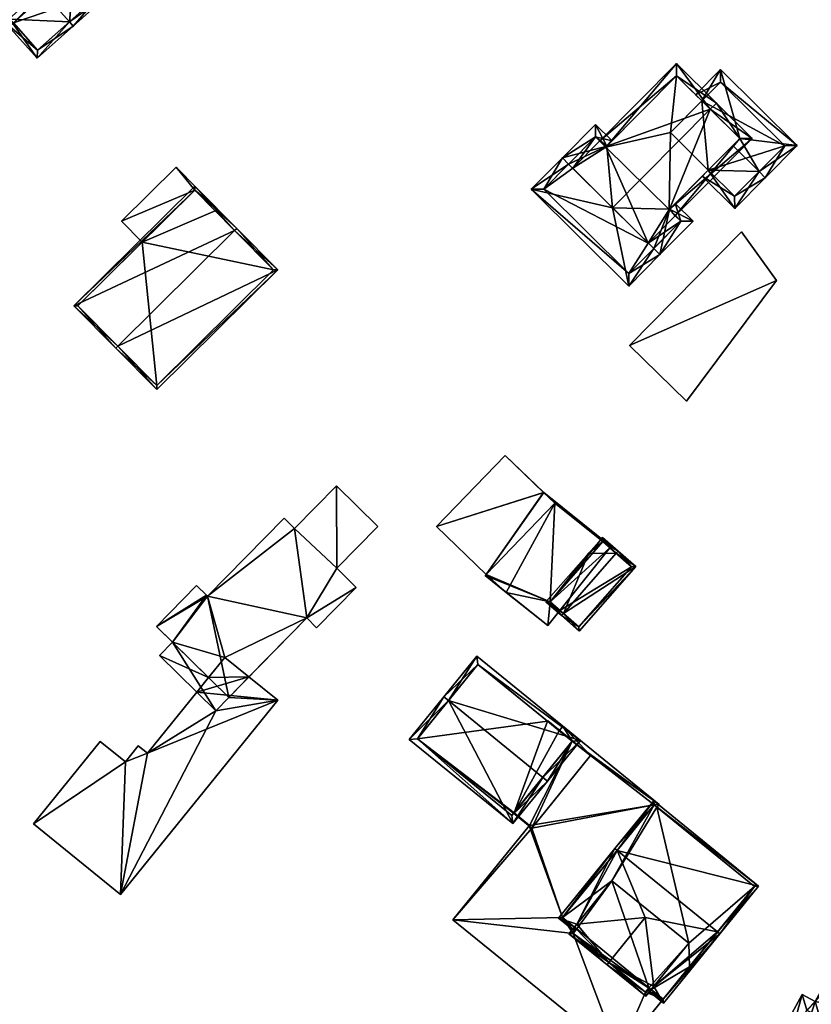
# Model space of a CAD drawing. Header units: inches. Extents: x 2685601 to 2690022, y 1235992 to 1239010.
# Tile 321 of 390: x 2689097 to 2689165, y 1238155 to 1238239. Entities that reach past the tile are written whole.
import ezdxf

# ---------------------------------------------------------------- set-up
doc = ezdxf.new("R2010")
doc.units = ezdxf.units.IN
doc.header["$MEASUREMENT"] = 0
doc.layers.add('Gebaeude Einzelhaus', color=10, linetype='Continuous')

msp = doc.modelspace()

# ---------------------------------------------------------------- meshes
at = {"layer": 'Gebaeude Einzelhaus'}
mesh = msp.add_polyface(dxfattribs=at)
corners = [(2689092.337, 1238247.613, 511.307), (2689092.003, 1238247.985, 510.567), (2689088.93, 1238245.236, 510.567), (2689092.323, 1238242.193, 517.278), (2689091.951, 1238241.86, 517.278), (2689092.642, 1238247.272, 511.985), (2689099.054, 1238248.215, 517.278), (2689096.057, 1238250.327, 511.985), (2689099.426, 1238248.548, 517.278), (2689096.445, 1238251.132, 511.48), (2689096.679, 1238251.618, 511.175), (2689096.153, 1238239.288, 511.158), (2689095.4, 1238238.004, 510.567), (2689096.457, 1238238.949, 510.567), (2689096.657, 1238244.19, 515.46), (2689101.708, 1238244.235, 511.136), (2689102.876, 1238244.691, 510.567), (2689102.001, 1238243.908, 510.567), (2689095.439, 1238238.71, 511.216), (2689096.124, 1238239.321, 511.215), (2689102.17, 1238244.73, 511.215), (2689101.668, 1238244.28, 511.215), (2689089.636, 1238245.198, 511.306), (2689096.124, 1238239.321, 511.158), (2689095.751, 1238238.988, 510.567), (2689098.493, 1238235.924, 510.567), (2689101.247, 1238239.059, 515.46), (2689101.581, 1238238.686, 515.46), (2689104.781, 1238241.549, 510.567), (2689102.04, 1238244.613, 510.567), (2689101.668, 1238244.28, 511.136), (2689098.531, 1238236.63, 511.157), (2689104.075, 1238241.588, 511.137), (2689101.668, 1238244.28, 502.765), (2689102.001, 1238243.908, 502.764), (2689102.17, 1238244.73, 502.765), (2689099.303, 1238247.936, 502.765), (2689099.303, 1238247.936, 511.48), (2689092.337, 1238247.613, 502.765), (2689089.636, 1238245.198, 502.765), (2689095.439, 1238238.71, 502.764), (2689096.124, 1238239.321, 502.764), (2689096.457, 1238238.949, 502.764), (2689095.273, 1238244.331, 502.765), (2689098.531, 1238236.63, 502.764), (2689104.075, 1238241.588, 502.764)]
mesh.append_faces([[corners[k] for k in face] for face in [(29, 15, 30), (29, 32, 15), (32, 27, 26), (29, 28, 32), (32, 28, 27), (25, 31, 27), (27, 31, 26), (25, 24, 31), (31, 24, 11), (11, 24, 23), (26, 15, 14), (15, 29, 30), (27, 28, 26), (26, 28, 15), (15, 28, 29), (11, 26, 14), (11, 25, 26), (26, 25, 27), (11, 24, 25), (11, 23, 24), (22, 1, 0), (22, 2, 1), (22, 4, 2), (22, 3, 4), (8, 9, 10), (8, 6, 9), (20, 15, 21), (20, 17, 15), (20, 16, 17), (20, 8, 16), (20, 6, 8), (4, 18, 12), (12, 18, 13), (13, 18, 11), (11, 18, 19), (4, 3, 18), (6, 15, 8), (8, 15, 16), (16, 15, 17), (3, 14, 6), (6, 14, 15), (4, 11, 3), (3, 11, 14), (4, 12, 11), (11, 12, 13), (7, 8, 9), (9, 8, 10), (5, 6, 7), (7, 6, 8), (5, 3, 6), (0, 2, 5), (5, 2, 3), (3, 2, 4), (0, 1, 2)]], dxfattribs={"color": 13})
mesh.append_faces([[corners[k] for k in face] for face in [(42, 45, 44), (42, 34, 45), (32, 17, 15), (32, 45, 17), (17, 45, 34), (32, 44, 45), (26, 31, 32), (32, 31, 44), (11, 13, 31), (31, 13, 44), (44, 13, 42), (41, 33, 42), (42, 33, 34), (33, 36, 35), (38, 43, 39), (39, 43, 40), (40, 43, 41), (41, 43, 33), (33, 43, 36), (23, 11, 19), (23, 13, 11), (23, 41, 13), (13, 41, 42), (18, 23, 19), (18, 40, 23), (23, 40, 41), (18, 39, 40), (3, 22, 18), (18, 22, 39), (39, 22, 38), (38, 22, 0), (6, 37, 9), (6, 20, 37), (37, 20, 36), (36, 20, 35), (30, 20, 21), (30, 35, 20), (30, 33, 35), (15, 30, 21), (15, 17, 30), (30, 17, 33), (33, 17, 34)]], dxfattribs={"color": 41})
mesh = msp.add_polyface(dxfattribs=at)
corners = [(2689147.306, 1238228.401, 514.238), (2689153.266, 1238235.478, 513.868), (2689146.689, 1238228.844, 513.868), (2689156.155, 1238231.558, 516.244), (2689156.683, 1238232.091, 516.244), (2689147.221, 1238228.315, 514.238), (2689147.793, 1238223.123, 516.244), (2689152.664, 1238222.986, 514.282), (2689153.164, 1238222.425, 513.868), (2689152.631, 1238222.953, 514.282), (2689159.741, 1238229.059, 513.868), (2689158.68, 1238229.054, 514.282), (2689153.271, 1238234.418, 514.238), (2689146.334, 1238230.251, 513.868), (2689147.749, 1238228.848, 513.868), (2689143.493, 1238227.385, 516.244), (2689144.025, 1238226.857, 516.244), (2689151.32, 1238219.626, 516.244), (2689154.694, 1238221.964, 513.868), (2689153.159, 1238223.486, 513.868), (2689151.853, 1238219.098, 516.244), (2689140.825, 1238224.695, 513.868), (2689149.186, 1238216.408, 513.868), (2689153.634, 1238221.959, 514.31), (2689152.631, 1238222.953, 514.31), (2689146.339, 1238229.191, 514.309), (2689147.221, 1238228.315, 514.31), (2689141.886, 1238224.7, 514.339), (2689149.181, 1238217.469, 514.338), (2689153.164, 1238222.425, 505.414), (2689152.631, 1238222.953, 505.414), (2689155.992, 1238226.343, 511.661), (2689155.992, 1238226.343, 505.414), (2689158.082, 1238228.451, 513.448), (2689158.68, 1238229.054, 512.958), (2689155.434, 1238232.273, 512.958), (2689153.271, 1238234.418, 505.414), (2689155.434, 1238232.273, 505.414), (2689147.221, 1238228.315, 505.414), (2689146.689, 1238228.844, 505.414), (2689150.851, 1238220.091, 505.414), (2689152.746, 1238229.561, 505.414), (2689144.375, 1238226.51, 505.414), (2689146.339, 1238229.191, 505.414), (2689141.886, 1238224.7, 505.414), (2689149.181, 1238217.469, 505.414), (2689153.634, 1238221.959, 505.414)]
mesh.append_faces([[corners[k] for k in face] for face in [(21, 28, 22), (22, 28, 20), (20, 28, 17), (15, 27, 21), (21, 27, 28), (15, 16, 27), (13, 25, 15), (15, 25, 16), (25, 0, 26), (13, 14, 25), (25, 14, 0), (20, 23, 18), (18, 23, 19), (19, 23, 7), (7, 23, 24), (20, 17, 23), (6, 22, 17), (17, 22, 20), (15, 21, 16), (16, 21, 6), (6, 21, 22), (20, 7, 17), (20, 18, 7), (7, 18, 19), (6, 17, 7), (6, 0, 16), (16, 0, 15), (15, 0, 13), (13, 0, 14), (2, 0, 5), (2, 12, 0), (12, 4, 3), (2, 1, 12), (12, 1, 4), (10, 11, 4), (4, 11, 3), (10, 8, 11), (11, 8, 7), (7, 8, 9), (3, 10, 4), (3, 7, 10), (10, 7, 8), (8, 7, 9), (3, 6, 7), (3, 0, 6), (0, 2, 5), (4, 1, 3), (3, 1, 0), (0, 1, 2)]], dxfattribs={"color": 13})
mesh.append_faces([[corners[k] for k in face] for face in [(44, 40, 45), (45, 40, 46), (46, 40, 29), (39, 42, 43), (43, 42, 44), (44, 42, 40), (24, 9, 7), (23, 8, 24), (24, 8, 9), (23, 46, 8), (8, 46, 29), (23, 45, 46), (17, 28, 23), (23, 28, 45), (28, 44, 45), (28, 27, 44), (16, 25, 27), (27, 25, 44), (44, 25, 43), (26, 2, 25), (25, 2, 43), (43, 2, 39), (26, 5, 2), (0, 5, 26), (41, 36, 37), (41, 38, 36), (38, 42, 39), (38, 40, 42), (32, 30, 41), (41, 30, 38), (38, 30, 40), (40, 30, 29), (5, 38, 2), (2, 38, 39), (0, 38, 5), (12, 36, 0), (0, 36, 38), (36, 35, 37), (35, 11, 34), (35, 3, 11), (36, 12, 35), (35, 12, 3), (7, 33, 11), (11, 33, 34), (7, 31, 33), (7, 30, 31), (31, 30, 32), (7, 9, 30), (8, 30, 9), (8, 29, 30)]], dxfattribs={"color": 41})
mesh = msp.add_polyface(dxfattribs=at)
corners = [(2689155.992, 1238226.343, 511.661), (2689155.464, 1238225.81, 511.211), (2689158.253, 1238223.045, 511.21), (2689160.339, 1238226.214, 513.448), (2689160.871, 1238225.686, 513.448), (2689158.082, 1238228.451, 513.448), (2689158.68, 1238229.054, 512.958), (2689163.599, 1238228.439, 511.211), (2689157.031, 1238234.949, 511.211), (2689155.434, 1238232.273, 512.958), (2689154.902, 1238232.801, 512.958), (2689162.539, 1238228.434, 511.643), (2689157.036, 1238233.889, 511.643), (2689158.248, 1238224.106, 511.661), (2689158.248, 1238224.106, 505.414), (2689162.539, 1238228.434, 505.414), (2689157.036, 1238233.889, 505.414), (2689155.434, 1238232.273, 505.414), (2689155.992, 1238226.343, 505.414), (2689152.746, 1238229.561, 505.414)]
mesh.append_faces([[corners[k] for k in face] for face in [(0, 13, 1), (1, 13, 2), (2, 13, 4), (4, 13, 3), (7, 12, 8), (8, 12, 10), (10, 12, 9), (4, 11, 7), (7, 11, 12), (4, 3, 11), (3, 6, 5), (6, 8, 9), (9, 8, 10), (4, 7, 3), (3, 7, 6), (6, 7, 8), (0, 3, 5), (0, 2, 3), (3, 2, 4), (0, 1, 2)]], dxfattribs={"color": 13})
mesh.append_faces([[corners[k] for k in face] for face in [(15, 17, 16), (15, 18, 17), (17, 18, 19), (15, 14, 18), (14, 13, 18), (18, 13, 0), (16, 17, 12), (12, 17, 9), (12, 11, 16), (16, 11, 15), (11, 14, 15), (11, 13, 14), (11, 3, 13)]], dxfattribs={"color": 41})
mesh = msp.add_polyface(dxfattribs=at)
corners = [(2689111.988, 1238224.615, 509.772), (2689110.394, 1238226.583, 509.772), (2689105.721, 1238221.959, 509.772), (2689113.916, 1238223.023, 509.772), (2689107.494, 1238220.167, 509.772), (2689113.738, 1238222.847, 509.772), (2689110.394, 1238226.583, 501.807), (2689113.916, 1238223.023, 501.807), (2689105.721, 1238221.959, 501.807), (2689107.494, 1238220.167, 501.807), (2689113.738, 1238222.847, 501.807), (2689111.988, 1238224.615, 501.807)]
mesh.append_faces([[corners[k] for k in face] for face in [(3, 0, 5), (0, 2, 4), (3, 1, 0), (0, 1, 2)]], dxfattribs={"color": 13})
mesh.append_faces([[corners[k] for k in face] for face in [(6, 11, 8), (8, 11, 9), (6, 7, 11), (11, 7, 10), (7, 3, 10), (10, 3, 5), (4, 2, 9), (9, 2, 8), (2, 1, 8), (8, 1, 6), (1, 3, 6), (6, 3, 7)]], dxfattribs={"color": 41})
mesh = msp.add_polyface(dxfattribs=at)
corners = [(2689115.405, 1238221.162, 515.784), (2689119.096, 1238217.786, 512.148), (2689115.583, 1238221.338, 515.784), (2689105.4, 1238211.263, 515.784), (2689108.735, 1238207.535, 512.148), (2689105.221, 1238211.086, 515.784), (2689111.99, 1238224.969, 512.148), (2689101.63, 1238214.718, 512.148), (2689108.738, 1238207.889, 512.33), (2689101.984, 1238214.715, 512.327), (2689118.743, 1238217.789, 512.33), (2689111.988, 1238224.615, 512.326), (2689113.738, 1238222.847, 509.772), (2689118.743, 1238217.789, 501.807), (2689113.738, 1238222.847, 501.807), (2689111.988, 1238224.615, 509.772), (2689107.494, 1238220.167, 509.772), (2689101.984, 1238214.715, 501.807), (2689107.494, 1238220.167, 501.807), (2689108.738, 1238207.889, 501.806), (2689111.988, 1238224.615, 501.807)]
mesh.append_faces([[corners[k] for k in face] for face in [(11, 9, 7), (6, 11, 7), (0, 11, 2), (10, 0, 2), (2, 11, 6), (1, 8, 10), (1, 10, 2), (4, 8, 1), (3, 8, 5), (9, 3, 5), (7, 9, 5), (5, 8, 4), (0, 7, 3), (3, 7, 5), (2, 6, 0), (0, 6, 7), (4, 3, 5), (4, 1, 3), (3, 1, 0), (0, 1, 2)]], dxfattribs={"color": 13})
mesh.append_faces([[corners[k] for k in face] for face in [(13, 18, 14), (14, 18, 20), (13, 19, 18), (18, 19, 17), (10, 8, 13), (13, 8, 19), (3, 9, 8), (8, 9, 19), (19, 9, 17), (17, 16, 18), (16, 11, 15), (17, 9, 16), (16, 9, 11), (11, 12, 15), (12, 13, 14), (12, 10, 13), (11, 0, 12), (12, 0, 10)]], dxfattribs={"color": 41})
mesh = msp.add_polyface(dxfattribs=at)
corners = [(2689149.253, 1238211.314, 511.071), (2689161.846, 1238216.875, 511.071), (2689158.843, 1238221.064, 511.072), (2689154.115, 1238206.533, 511.071), (2689158.843, 1238221.064, 505.154), (2689161.846, 1238216.875, 505.154), (2689149.253, 1238211.314, 505.154), (2689154.115, 1238206.533, 505.154)]
mesh.append_faces([[corners[k] for k in face] for face in [(3, 1, 0), (0, 1, 2)]], dxfattribs={"color": 13})
mesh.append_faces([[corners[k] for k in face] for face in [(4, 5, 6), (6, 5, 7), (1, 3, 5), (5, 3, 7), (3, 0, 7), (7, 0, 6), (0, 2, 6), (6, 2, 4), (2, 1, 4), (4, 1, 5)]], dxfattribs={"color": 41})
mesh = msp.add_polyface(dxfattribs=at)
corners = [(2689141.886, 1238198.708, 509.537), (2689132.695, 1238195.788, 509.537), (2689136.958, 1238191.68, 509.537), (2689138.58, 1238201.894, 509.537), (2689142.841, 1238197.788, 509.537), (2689136.921, 1238191.641, 509.428), (2689138.686, 1238190.158, 509.427), (2689136.958, 1238191.68, 509.429), (2689136.884, 1238191.603, 509.427), (2689142.433, 1238189.356, 509.449), (2689142.231, 1238187.315, 509.427), (2689143.275, 1238188.617, 509.448), (2689146.847, 1238194.731, 509.537), (2689146.954, 1238194.51, 509.536), (2689142.841, 1238197.788, 509.535), (2689147.656, 1238194.083, 509.537), (2689147.567, 1238193.972, 509.535), (2689132.695, 1238195.788, 503.405), (2689138.58, 1238201.894, 503.405), (2689136.958, 1238191.68, 503.405), (2689141.885, 1238198.709, 503.405), (2689142.841, 1238197.788, 503.405), (2689147.656, 1238194.083, 503.405), (2689136.921, 1238191.641, 503.405), (2689136.884, 1238191.603, 503.405), (2689142.231, 1238187.315, 503.405), (2689143.275, 1238188.617, 503.405), (2689147.567, 1238193.972, 503.405), (2689146.954, 1238194.51, 503.405), (2689142.433, 1238189.356, 503.405)]
mesh.append_faces([[corners[k] for k in face] for face in [(6, 14, 7), (14, 12, 0), (12, 13, 15), (15, 13, 16), (6, 9, 14), (14, 9, 12), (12, 9, 13), (6, 10, 9), (9, 10, 11), (8, 6, 5), (5, 6, 7), (0, 2, 4), (3, 1, 0), (0, 1, 2)]], dxfattribs={"color": 13})
mesh.append_faces([[corners[k] for k in face] for face in [(19, 29, 23), (23, 29, 24), (24, 29, 25), (25, 29, 26), (28, 22, 27), (19, 21, 29), (29, 21, 28), (28, 21, 22), (22, 21, 20), (22, 16, 27), (22, 15, 16), (11, 10, 26), (26, 10, 25), (6, 25, 10), (6, 24, 25), (6, 8, 24), (8, 23, 24), (8, 5, 23), (5, 19, 23), (5, 7, 19), (22, 12, 15), (22, 20, 12), (12, 20, 0), (17, 20, 19), (19, 20, 21), (17, 18, 20), (18, 3, 20), (0, 20, 3), (0, 4, 14), (4, 2, 14), (14, 2, 7), (1, 7, 2), (1, 17, 7), (7, 17, 19), (1, 3, 17), (17, 3, 18)]], dxfattribs={"color": 41})
mesh = msp.add_polyface(dxfattribs=at)
corners = [(2689107.933, 1238176.38, 505.846), (2689107.155, 1238177.01, 505.846), (2689106.048, 1238175.641, 505.846), (2689098.161, 1238170.313, 505.846), (2689103.885, 1238177.39, 505.846), (2689105.63, 1238164.273, 505.846), (2689113.785, 1238180.018, 505.846), (2689119.095, 1238180.921, 505.846), (2689114.897, 1238181.151, 505.846), (2689116.629, 1238182.915, 505.846), (2689112.162, 1238181.61, 505.846), (2689121.583, 1238187.965, 512.138), (2689122.436, 1238187.128, 512.138), (2689125.831, 1238190.588, 512.138), (2689124.163, 1238192.226, 512.138), (2689124.133, 1238199.296, 512.138), (2689127.683, 1238195.814, 512.138), (2689120.544, 1238195.638, 512.138), (2689113.083, 1238189.836, 512.138), (2689119.643, 1238196.523, 512.138), (2689108.7, 1238187.229, 512.138), (2689113.002, 1238189.915, 512.138), (2689114.898, 1238181.15, 512.138), (2689112.153, 1238190.749, 512.138), (2689113.785, 1238180.018, 511.858), (2689110.072, 1238185.884, 511.858), (2689108.96, 1238184.75, 511.858), (2689114.897, 1238181.151, 511.858), (2689107.155, 1238177.01, 495.288), (2689107.933, 1238176.38, 495.288), (2689106.048, 1238175.641, 495.288), (2689103.885, 1238177.39, 495.288), (2689098.161, 1238170.313, 495.288), (2689105.63, 1238164.273, 495.288), (2689119.095, 1238180.921, 495.288), (2689116.629, 1238182.915, 495.288), (2689112.162, 1238181.61, 495.288), (2689113.164, 1238182.85, 495.288), (2689114.566, 1238184.584, 495.288), (2689120.544, 1238195.638, 495.288), (2689124.133, 1238199.296, 495.288), (2689119.643, 1238196.523, 495.288), (2689113.083, 1238189.836, 495.288), (2689113.002, 1238189.915, 495.288), (2689112.153, 1238190.749, 495.288), (2689108.7, 1238187.229, 495.288), (2689110.072, 1238185.884, 495.288), (2689121.583, 1238187.965, 495.288), (2689122.436, 1238187.128, 495.288), (2689125.831, 1238190.588, 495.288), (2689124.163, 1238192.226, 495.288), (2689127.683, 1238195.814, 495.288), (2689108.96, 1238184.75, 495.288)]
mesh.append_faces([[corners[k] for k in face] for face in [(27, 25, 24), (24, 25, 26), (20, 21, 23), (11, 18, 22), (22, 18, 20), (20, 18, 21), (11, 17, 18), (18, 17, 19), (11, 14, 17), (17, 14, 15), (15, 14, 16), (11, 13, 14), (11, 12, 13), (0, 6, 10), (6, 7, 8), (8, 7, 9), (0, 5, 6), (6, 5, 7), (0, 2, 5), (5, 2, 3), (3, 2, 4), (0, 1, 2)]], dxfattribs={"color": 13})
mesh.append_faces([[corners[k] for k in face] for face in [(46, 37, 52), (52, 37, 36), (52, 25, 46), (52, 26, 25), (24, 8, 27), (24, 6, 8), (24, 10, 6), (10, 52, 36), (24, 26, 10), (10, 26, 52), (50, 40, 51), (50, 39, 40), (39, 42, 41), (43, 45, 44), (42, 46, 43), (43, 46, 45), (42, 38, 46), (46, 38, 37), (48, 47, 49), (49, 47, 50), (50, 47, 39), (39, 47, 42), (42, 47, 38), (38, 47, 35), (15, 16, 40), (40, 16, 51), (16, 14, 51), (51, 14, 50), (14, 13, 50), (50, 13, 49), (13, 12, 49), (49, 12, 48), (12, 11, 48), (48, 11, 47), (27, 11, 22), (8, 9, 27), (27, 9, 11), (11, 9, 47), (47, 9, 35), (22, 25, 27), (25, 45, 46), (22, 20, 25), (25, 20, 45), (20, 23, 45), (45, 23, 44), (23, 21, 44), (44, 21, 43), (21, 18, 43), (43, 18, 42), (18, 19, 42), (42, 19, 41), (19, 17, 41), (41, 17, 39), (17, 15, 39), (39, 15, 40), (35, 37, 38), (34, 36, 35), (35, 36, 37), (33, 29, 34), (34, 29, 36), (32, 30, 33), (33, 30, 29), (29, 30, 28), (32, 31, 30), (29, 10, 36), (29, 0, 10), (9, 7, 35), (35, 7, 34), (7, 5, 34), (34, 5, 33), (5, 3, 33), (33, 3, 32), (3, 4, 32), (32, 4, 31), (4, 2, 31), (31, 2, 30), (2, 1, 30), (30, 1, 28), (1, 0, 28), (28, 0, 29)]], dxfattribs={"color": 41})
mesh = msp.add_polyface(dxfattribs=at)
corners = [(2689146.847, 1238194.731, 509.537), (2689146.931, 1238194.863, 509.516), (2689146.829, 1238194.746, 509.516), (2689148.258, 1238193.699, 511.054), (2689148.093, 1238193.511, 511.054), (2689145.736, 1238193.5, 509.516), (2689143.571, 1238188.358, 511.054), (2689142.08, 1238189.334, 509.516), (2689143.406, 1238188.17, 511.054), (2689149.773, 1238192.37, 509.516), (2689144.921, 1238186.84, 509.516), (2689146.954, 1238194.51, 509.734), (2689142.433, 1238189.356, 509.735), (2689144.899, 1238187.193, 509.706), (2689149.42, 1238192.348, 509.708), (2689147.567, 1238193.972, 509.535), (2689149.42, 1238192.348, 503.405), (2689147.567, 1238193.972, 503.405), (2689146.954, 1238194.51, 509.536), (2689142.433, 1238189.356, 509.449), (2689143.275, 1238188.617, 509.448), (2689144.899, 1238187.193, 503.405), (2689143.275, 1238188.617, 503.405), (2689142.433, 1238189.356, 503.405), (2689146.954, 1238194.51, 503.405)]
mesh.append_faces([[corners[k] for k in face] for face in [(9, 14, 3), (3, 14, 4), (9, 13, 14), (13, 8, 6), (9, 10, 13), (13, 10, 8), (5, 12, 7), (7, 12, 8), (8, 12, 6), (5, 11, 12), (11, 3, 4), (11, 1, 3), (5, 0, 11), (11, 0, 1), (1, 0, 2), (10, 6, 8), (10, 9, 6), (6, 9, 4), (4, 9, 3), (6, 7, 8), (4, 5, 6), (6, 5, 7), (3, 0, 4), (4, 0, 5), (3, 1, 0), (0, 1, 2)]], dxfattribs={"color": 13})
mesh.append_faces([[corners[k] for k in face] for face in [(17, 23, 24), (17, 22, 23), (17, 16, 22), (22, 16, 21), (14, 13, 16), (16, 13, 21), (21, 20, 22), (20, 12, 19), (20, 6, 12), (21, 13, 20), (20, 13, 6), (12, 18, 19), (12, 11, 18), (11, 15, 18), (15, 16, 17), (15, 14, 16), (11, 4, 15), (15, 4, 14)]], dxfattribs={"color": 41})
mesh = msp.add_polyface(dxfattribs=at)
corners = [(2689141.814, 1238174.304, 516.909), (2689139.235, 1238170.338, 512.016), (2689142.201, 1238173.989, 516.91), (2689133.72, 1238180.879, 516.91), (2689130.365, 1238177.543, 512.016), (2689133.331, 1238181.195, 516.91), (2689145.031, 1238177.473, 512.016), (2689136.161, 1238184.678, 512.016), (2689139.163, 1238171.041, 512.536), (2689131.069, 1238177.615, 512.536), (2689144.328, 1238177.4, 512.561), (2689136.234, 1238183.974, 512.562), (2689139.314, 1238171.226, 511.596), (2689139.163, 1238171.041, 500.65), (2689139.314, 1238171.226, 500.65), (2689144.328, 1238177.4, 511.596), (2689142.205, 1238179.124, 511.596), (2689136.234, 1238183.974, 500.651), (2689142.205, 1238179.124, 500.651), (2689131.069, 1238177.615, 500.651), (2689139.349, 1238171.27, 500.65), (2689143.216, 1238178.303, 500.651), (2689144.328, 1238177.4, 500.651)]
mesh.append_faces([[corners[k] for k in face] for face in [(3, 9, 5), (11, 3, 5), (5, 9, 4), (7, 11, 5), (10, 11, 6), (6, 11, 7), (2, 8, 0), (0, 10, 2), (2, 10, 6), (9, 8, 1), (4, 9, 1), (1, 8, 2), (3, 7, 5), (2, 6, 0), (0, 6, 3), (3, 6, 7), (4, 3, 5), (4, 1, 3), (3, 1, 0), (0, 1, 2)]], dxfattribs={"color": 13})
mesh.append_faces([[corners[k] for k in face] for face in [(20, 21, 22), (20, 18, 21), (14, 19, 20), (20, 19, 18), (18, 19, 17), (14, 13, 19), (8, 9, 13), (13, 9, 19), (9, 17, 19), (3, 11, 9), (9, 11, 17), (17, 16, 18), (16, 10, 15), (17, 11, 16), (16, 11, 10), (10, 12, 15), (12, 13, 14), (12, 8, 13), (10, 0, 12), (12, 0, 8)]], dxfattribs={"color": 41})
mesh = msp.add_polyface(dxfattribs=at)
corners = [(2689148.288, 1238150.575, 505.932), (2689150.599, 1238155.901, 505.932), (2689144.406, 1238160.933, 505.932), (2689152.114, 1238155.303, 505.932), (2689151.102, 1238156.125, 505.932), (2689150.908, 1238156.283, 505.932), (2689144.521, 1238161.47, 505.932), (2689144.715, 1238161.313, 505.932), (2689143.513, 1238162.289, 505.932), (2689134.1, 1238162.101, 505.932), (2689140.869, 1238169.963, 505.932), (2689151.355, 1238171.943, 505.932), (2689151.778, 1238171.991, 505.932), (2689151.586, 1238171.755, 505.932), (2689145.906, 1238176.165, 505.932), (2689143.531, 1238178.691, 505.932), (2689143.24, 1238178.332, 505.932), (2689140.639, 1238170.15, 505.932), (2689154.376, 1238158.069, 505.932), (2689154.367, 1238158.076, 505.932), (2689144.328, 1238177.4, 511.596), (2689140.869, 1238169.963, 511.596), (2689145.906, 1238176.165, 511.596), (2689139.314, 1238171.226, 511.596), (2689142.229, 1238179.153, 511.596), (2689142.205, 1238179.124, 511.596), (2689148.288, 1238150.575, 500.65), (2689134.1, 1238162.101, 500.65), (2689154.376, 1238158.069, 500.65), (2689154.367, 1238158.076, 500.65), (2689151.586, 1238171.755, 500.65), (2689151.778, 1238171.991, 500.65), (2689143.531, 1238178.691, 500.651), (2689143.24, 1238178.332, 500.651), (2689140.639, 1238170.15, 500.65), (2689144.328, 1238177.4, 500.651), (2689151.355, 1238171.943, 500.65), (2689140.674, 1238170.193, 500.65), (2689143.513, 1238162.289, 500.65), (2689144.406, 1238160.933, 500.65), (2689144.521, 1238161.47, 500.65), (2689144.715, 1238161.313, 500.65), (2689150.599, 1238155.901, 500.65), (2689151.102, 1238156.125, 500.65), (2689150.908, 1238156.283, 500.65), (2689152.114, 1238155.303, 500.65), (2689139.349, 1238171.27, 500.65), (2689143.216, 1238178.303, 500.651), (2689142.229, 1238179.153, 500.651), (2689142.205, 1238179.124, 500.651), (2689139.314, 1238171.226, 500.65)]
mesh.append_faces([[corners[k] for k in face] for face in [(20, 24, 25), (20, 22, 24), (23, 21, 20), (20, 21, 22), (3, 18, 19), (3, 0, 18), (9, 10, 17), (14, 15, 16), (14, 12, 15), (10, 11, 14), (14, 11, 12), (12, 11, 13), (9, 8, 10), (10, 8, 11), (0, 2, 9), (9, 2, 8), (8, 2, 6), (6, 2, 7), (5, 1, 4), (4, 1, 3), (3, 1, 0), (0, 1, 2)]], dxfattribs={"color": 13})
mesh.append_faces([[corners[k] for k in face] for face in [(46, 37, 50), (50, 37, 34), (33, 47, 48), (48, 47, 49), (48, 16, 33), (16, 22, 14), (48, 24, 16), (16, 24, 22), (22, 21, 14), (14, 21, 10), (21, 17, 10), (17, 50, 34), (21, 23, 17), (17, 23, 50), (24, 48, 25), (25, 48, 49), (33, 35, 47), (35, 37, 46), (26, 45, 28), (28, 45, 29), (26, 42, 45), (45, 42, 43), (43, 42, 44), (27, 39, 26), (26, 39, 42), (39, 40, 41), (37, 38, 34), (34, 38, 27), (27, 38, 39), (39, 38, 40), (35, 36, 37), (37, 36, 38), (35, 31, 36), (36, 31, 30), (33, 32, 35), (35, 32, 31), (27, 17, 34), (27, 9, 17), (32, 33, 15), (15, 33, 16), (15, 12, 32), (32, 12, 31), (31, 12, 30), (30, 12, 13), (19, 18, 29), (29, 18, 28), (18, 0, 28), (28, 0, 26), (0, 9, 26), (26, 9, 27)]], dxfattribs={"color": 41})
mesh = msp.add_polyface(dxfattribs=at)
corners = [(2689144.055, 1238160.896, 509.64), (2689147.313, 1238158.25, 512.575), (2689147.47, 1238158.443, 512.575), (2689144.735, 1238161.733, 509.64), (2689150.594, 1238162.289, 512.575), (2689144.521, 1238161.47, 509.64), (2689150.635, 1238155.55, 509.639), (2689151.102, 1238156.125, 509.639), (2689151.315, 1238156.387, 509.639), (2689144.406, 1238160.933, 509.813), (2689150.599, 1238155.901, 509.81), (2689150.908, 1238156.283, 509.811), (2689144.715, 1238161.313, 509.814), (2689148.187, 1238168.043, 514.673), (2689160.306, 1238164.993, 509.64), (2689151.319, 1238172.294, 509.64), (2689156.788, 1238161.056, 514.673), (2689156.981, 1238160.899, 514.673), (2689147.994, 1238168.2, 514.673), (2689144.521, 1238161.47, 509.399), (2689143.161, 1238162.253, 509.221), (2689144.557, 1238161.119, 509.221), (2689144.715, 1238161.313, 509.399), (2689152.15, 1238154.951, 509.221), (2689151.102, 1238156.125, 509.4), (2689150.75, 1238156.088, 509.221), (2689150.908, 1238156.283, 509.4), (2689143.513, 1238162.289, 509.399), (2689152.114, 1238155.303, 509.399), (2689159.955, 1238164.956, 509.878), (2689151.355, 1238171.943, 509.878), (2689144.521, 1238161.47, 505.932), (2689144.715, 1238161.313, 505.932), (2689144.406, 1238160.933, 505.932), (2689150.599, 1238155.901, 505.932), (2689150.908, 1238156.283, 505.932), (2689151.102, 1238156.125, 505.932), (2689150.908, 1238156.283, 500.65), (2689147.738, 1238165.429, 500.65), (2689154.318, 1238160.084, 500.65), (2689144.715, 1238161.313, 500.65), (2689144.521, 1238161.47, 500.65), (2689151.102, 1238156.125, 500.65), (2689144.406, 1238160.933, 500.65), (2689150.599, 1238155.901, 500.65), (2689152.114, 1238155.303, 505.932), (2689154.367, 1238158.076, 505.932), (2689159.955, 1238164.956, 500.65), (2689154.367, 1238158.076, 500.65), (2689151.586, 1238171.755, 500.65), (2689151.586, 1238171.755, 505.932), (2689151.355, 1238171.943, 505.932), (2689143.513, 1238162.289, 505.932), (2689152.114, 1238155.303, 500.65), (2689143.513, 1238162.289, 500.65), (2689151.355, 1238171.943, 500.65)]
mesh.append_faces([[corners[k] for k in face] for face in [(14, 30, 15), (15, 30, 18), (18, 30, 13), (17, 29, 14), (14, 29, 30), (17, 16, 29), (28, 25, 24), (24, 25, 26), (28, 23, 25), (16, 17, 28), (28, 17, 23), (21, 19, 22), (18, 27, 20), (20, 27, 21), (21, 27, 19), (18, 13, 27), (23, 24, 25), (25, 24, 26), (16, 8, 17), (17, 8, 23), (23, 8, 24), (13, 4, 16), (16, 4, 8), (18, 3, 13), (13, 3, 4), (19, 21, 22), (18, 20, 3), (3, 20, 19), (19, 20, 21), (13, 15, 18), (17, 14, 16), (16, 14, 13), (13, 14, 15), (12, 9, 5), (10, 11, 7), (6, 10, 7), (2, 10, 1), (9, 2, 1), (1, 10, 6), (5, 9, 0), (0, 9, 1), (2, 8, 4), (2, 7, 8), (1, 6, 2), (2, 6, 7), (0, 2, 5), (5, 2, 3), (3, 2, 4), (0, 1, 2)]], dxfattribs={"color": 13})
mesh.append_faces([[corners[k] for k in face] for face in [(49, 38, 55), (55, 38, 54), (54, 38, 41), (48, 39, 47), (47, 39, 49), (49, 39, 38), (48, 42, 39), (48, 53, 42), (27, 31, 19), (27, 52, 31), (27, 51, 52), (27, 30, 51), (27, 13, 30), (47, 50, 29), (29, 50, 30), (30, 50, 51), (47, 49, 50), (46, 28, 45), (46, 16, 28), (46, 29, 16), (48, 47, 46), (46, 47, 29), (24, 36, 28), (28, 36, 45), (40, 37, 43), (43, 37, 44), (37, 39, 42), (41, 38, 40), (40, 38, 37), (37, 38, 39), (3, 19, 5), (8, 7, 24), (24, 35, 36), (24, 26, 35), (24, 7, 26), (26, 7, 11), (10, 26, 11), (10, 34, 26), (26, 34, 35), (10, 33, 34), (10, 9, 33), (10, 2, 9), (22, 9, 12), (22, 33, 9), (22, 32, 33), (19, 22, 5), (5, 22, 12), (19, 32, 22), (19, 31, 32)]], dxfattribs={"color": 41})
mesh = msp.add_polyface(dxfattribs=at)
corners = [(2689178.885, 1238157.433, 505.632), (2689176.209, 1238160.048, 505.14), (2689175.128, 1238158.083, 506.244), (2689180.089, 1238157.911, 505.14), (2689169.07, 1238160.158, 506.787), (2689168.725, 1238161.608, 506.244), (2689170.511, 1238154.106, 509.055), (2689172.178, 1238145.251, 505.632), (2689170.823, 1238141.08, 505.14), (2689172.9, 1238144.854, 505.14), (2689165.563, 1238145.118, 509.055), (2689165.08, 1238144.241, 509.055), (2689179.607, 1238157.035, 505.14), (2689165.143, 1238155.098, 506.244), (2689163.28, 1238149.239, 506.891), (2689161.455, 1238150.998, 505.564), (2689164.045, 1238155.701, 505.564), (2689161.136, 1238150.419, 505.564), (2689161.588, 1238146.165, 506.891), (2689176.603, 1238158.689, 505.632), (2689175.521, 1238156.724, 506.737), (2689174.803, 1238157.129, 506.732), (2689169.12, 1238160.249, 506.736), (2689164.439, 1238154.344, 506.107), (2689162.863, 1238151.481, 506.107), (2689165.536, 1238153.74, 506.786), (2689162.495, 1238150.813, 506.107), (2689164.639, 1238149.633, 507.434), (2689162.946, 1238146.559, 507.434), (2689170.429, 1238142.439, 505.737), (2689172.024, 1238145.336, 505.737), (2689171.542, 1238144.461, 505.14), (2689177.219, 1238141.335, 505.14), (2689172.024, 1238145.336, 505.632), (2689186.357, 1238145.383, 509.054), (2689178.095, 1238140.853, 505.14), (2689182.522, 1238138.416, 505.14), (2689183.398, 1238137.934, 505.14), (2689187.234, 1238144.9, 509.054), (2689162.495, 1238150.813, 505.731), (2689161.138, 1238150.419, 505.239), (2689163.28, 1238149.239, 505.239), (2689164.059, 1238148.581, 505.14), (2689163.183, 1238149.063, 505.14), (2689164.639, 1238149.633, 505.732), (2689189.988, 1238149.903, 506.244), (2689181.181, 1238154.75, 506.244), (2689182.263, 1238156.715, 505.14), (2689178.578, 1238141.729, 505.632), (2689188.629, 1238149.509, 506.736), (2689179.823, 1238154.356, 506.736), (2689180.904, 1238156.321, 505.632), (2689176.48, 1238139.994, 504.386), (2689182.66, 1238136.591, 504.386), (2689182.265, 1238137.95, 504.878), (2689177.839, 1238140.388, 504.879), (2689179.607, 1238157.035, 496.693), (2689176.603, 1238158.689, 496.693), (2689175.521, 1238156.724, 496.693), (2689174.803, 1238157.129, 496.693), (2689169.12, 1238160.249, 496.693), (2689165.536, 1238153.74, 496.693), (2689164.439, 1238154.344, 496.693), (2689162.495, 1238150.813, 496.693), (2689164.639, 1238149.633, 496.693), (2689162.946, 1238146.559, 496.693), (2689170.429, 1238142.439, 496.693), (2689172.024, 1238145.336, 496.693), (2689172.9, 1238144.854, 496.693), (2689178.578, 1238141.729, 496.693), (2689178.095, 1238140.853, 496.693), (2689188.629, 1238149.509, 496.693), (2689182.522, 1238138.416, 496.693), (2689179.823, 1238154.356, 496.693), (2689180.904, 1238156.321, 496.693), (2689177.839, 1238140.388, 496.693), (2689182.265, 1238137.95, 496.693)]
mesh.append_faces([[corners[k] for k in face] for face in [(55, 54, 52), (32, 55, 52), (35, 55, 32), (37, 54, 36), (52, 54, 53), (53, 54, 37), (36, 53, 37), (35, 52, 36), (36, 52, 53), (35, 32, 52), (46, 51, 47), (47, 51, 3), (3, 51, 0), (46, 50, 51), (34, 49, 38), (38, 49, 45), (45, 49, 46), (46, 49, 50), (36, 34, 37), (37, 34, 38), (32, 48, 35), (32, 7, 48), (32, 31, 7), (7, 31, 33), (41, 42, 43), (41, 44, 42), (15, 39, 40), (40, 39, 41), (41, 39, 44), (15, 24, 39), (34, 46, 6), (6, 46, 0), (0, 46, 3), (3, 46, 47), (34, 45, 46), (34, 38, 45), (15, 39, 24), (39, 41, 44), (44, 41, 42), (42, 41, 43), (15, 40, 39), (39, 40, 41), (7, 34, 6), (34, 37, 38), (34, 36, 37), (34, 35, 36), (7, 32, 34), (34, 32, 35), (33, 31, 7), (7, 31, 32), (11, 29, 8), (8, 29, 9), (9, 29, 7), (7, 29, 30), (11, 10, 29), (25, 13, 4), (4, 13, 5), (14, 28, 18), (18, 28, 11), (11, 28, 10), (14, 27, 28), (15, 26, 17), (17, 26, 14), (14, 26, 27), (16, 24, 15), (15, 24, 26), (25, 23, 13), (13, 23, 16), (16, 23, 24), (12, 0, 3), (2, 22, 5), (5, 22, 4), (2, 21, 22), (2, 20, 21), (1, 19, 2), (2, 19, 20), (1, 3, 19), (19, 3, 0), (10, 18, 11), (10, 14, 18), (14, 15, 17), (14, 13, 15), (15, 13, 16), (13, 4, 5), (10, 6, 14), (14, 6, 13), (13, 6, 4), (12, 3, 0), (10, 7, 6), (11, 8, 10), (10, 8, 7), (7, 8, 9), (0, 2, 6), (6, 2, 4), (4, 2, 5), (3, 1, 0), (0, 1, 2)]], dxfattribs={"color": 13})
mesh.append_faces([[corners[k] for k in face] for face in [(70, 72, 76), (70, 76, 75), (36, 54, 72), (72, 54, 76), (54, 75, 76), (54, 55, 75), (55, 70, 75), (55, 35, 70), (69, 72, 70), (69, 71, 72), (68, 73, 69), (69, 73, 71), (68, 56, 73), (73, 56, 74), (74, 12, 51), (51, 12, 0), (74, 56, 12), (51, 73, 74), (51, 50, 73), (50, 49, 73), (73, 49, 71), (34, 71, 49), (34, 36, 71), (71, 36, 72), (35, 69, 70), (35, 48, 69), (7, 9, 48), (48, 9, 69), (69, 9, 68), (65, 67, 66), (67, 58, 68), (68, 58, 56), (56, 58, 57), (67, 59, 58), (67, 61, 59), (59, 61, 60), (61, 63, 62), (65, 64, 67), (67, 64, 61), (61, 64, 63), (33, 7, 30), (33, 9, 7), (33, 67, 9), (9, 67, 68), (29, 33, 30), (29, 66, 33), (33, 66, 67), (29, 65, 66), (10, 28, 29), (29, 28, 65), (44, 28, 27), (44, 65, 28), (44, 64, 65), (39, 44, 26), (26, 44, 27), (39, 64, 44), (39, 63, 64), (24, 39, 26), (39, 62, 63), (24, 23, 39), (39, 23, 62), (25, 61, 23), (23, 61, 62), (4, 61, 25), (4, 60, 61), (4, 22, 60), (21, 60, 22), (21, 59, 60), (20, 58, 21), (21, 58, 59), (19, 58, 20), (19, 57, 58), (12, 19, 0), (12, 57, 19), (12, 56, 57)]], dxfattribs={"color": 41})

doc.saveas('drawing.dxf')
